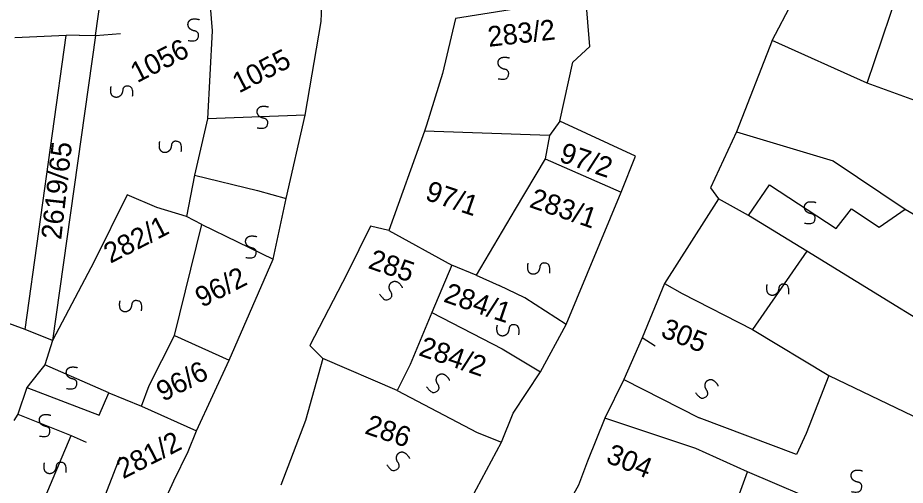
# Model space of a CAD drawing. Extents: x -581999 to -572728, y -1219553 to -1212032.
# Drawn here: x -577893.2 to -577805.6, y -1215773.5 to -1215727.3 of the extents above; entities that cross this region are included whole.
import ezdxf

# ---------------------------------------------------------------- set-up
doc = ezdxf.new("R2010")
doc.units = 0
for name, color, linetype in [('Vrstva 1', 7, 'Continuous'), ('Vrstva 2', 7, 'Continuous'), ('Vrstva 4', 7, 'Continuous'), ('Vrstva 6', 7, 'Continuous')]:
    doc.layers.add(name, color=color, linetype=linetype)

msp = doc.modelspace()

# ---------------------------------------------------------------- linework, layer by layer
at = {"layer": 'Vrstva 1'}
for p, q in [((-577863.216, -1215727.699), (-577862.999, -1215720.979)), ((-577885.505, -1215729.095), (-577884.746, -1215723.515)), ((-577892.459, -1215758.137), (-577888.413, -1215729.095)), ((-577885.505, -1215729.095), (-577889.742, -1215759.194)), ((-577887.111, -1215729.051), (-577885.505, -1215729.095)), ((-577874.445, -1215737.321), (-577875.734, -1215742.871)), ((-577875.734, -1215742.871), (-577876.528, -1215746.968)), ((-577875.734, -1215742.871), (-577869.506, -1215744.382)), ((-577869.506, -1215744.382), (-577866.666, -1215745.201)), ((-577877.688, -1215758.702), (-577875.006, -1215747.747)), ((-577880.197, -1215763.652), (-577877.688, -1215758.702)), ((-577877.688, -1215758.702), (-577872.324, -1215761.137)), ((-577892.293, -1215763.845), (-577885.128, -1215766.574)), ((-577880.975, -1215765.681), (-577880.197, -1215763.652)), ((-577885.128, -1215766.574), (-577884.176, -1215764.383)), ((-577884.176, -1215764.383), (-577880.975, -1215765.681)), ((-577880.975, -1215765.681), (-577875.525, -1215768.116)), ((-577835.238, -1215766.864), (-577836.92, -1215771.11)), ((-577836.92, -1215771.11), (-577837.815, -1215773.496))]:
    msp.add_line(p, q, dxfattribs=at)
for points in [[(-577874.505, -1215722.12), (-577873.995, -1215728.637)], [(-577838.39, -1215731.729), (-577836.689, -1215730.168), (-577837.098, -1215725.326), (-577849.966, -1215727.431)], [(-577818.723, -1215729.575), (-577816.693, -1215725.786)], [(-577864.798, -1215736.949), (-577863.216, -1215727.699)], [(-577849.966, -1215727.431), (-577851.255, -1215732.838)], [(-577873.995, -1215728.637), (-577874.445, -1215737.321)], [(-577887.111, -1215729.051), (-577888.413, -1215729.095), (-577893.475, -1215729.316)], [(-577818.723, -1215729.575), (-577822.237, -1215738.611)], [(-577809.323, -1215733.804), (-577818.723, -1215729.575)], [(-577839.68, -1215737.562), (-577838.39, -1215731.729)], [(-577851.255, -1215732.838), (-577852.825, -1215737.96), (-577853.029, -1215738.532)], [(-577799.921, -1215737.22), (-577809.323, -1215733.804)], [(-577876.343, -1215770.171), (-577875.525, -1215768.116), (-577872.324, -1215761.137), (-577867.951, -1215751.177), (-577866.666, -1215745.201), (-577864.798, -1215736.949)], [(-577839.68, -1215737.562), (-577840.674, -1215738.983)], [(-577833.626, -1215744.556), (-577832.201, -1215741.001), (-577839.68, -1215737.562)], [(-577853.029, -1215738.532), (-577856.533, -1215748.342)], [(-577840.674, -1215738.983), (-577853.029, -1215738.532)], [(-577840.674, -1215738.983), (-577841.105, -1215741.26)], [(-577822.237, -1215738.611), (-577824.809, -1215744.131), (-577824.005, -1215745.218)], [(-577822.237, -1215738.611), (-577812.699, -1215741.485), (-577805.587, -1215746.248)], [(-577841.105, -1215741.26), (-577844.089, -1215746.234)], [(-577841.105, -1215741.26), (-577833.626, -1215744.556)], [(-577839.038, -1215757.636), (-577833.626, -1215744.556)], [(-577882.373, -1215744.83), (-577885.647, -1215751.398), (-577889.742, -1215759.194)], [(-577875.006, -1215747.747), (-577876.528, -1215746.968), (-577879.436, -1215746.08), (-577882.373, -1215744.83)], [(-577824.005, -1215745.218), (-577829.347, -1215753.584)], [(-577821.052, -1215746.852), (-577824.005, -1215745.218)], [(-577844.089, -1215746.234), (-577847.925, -1215752.771)], [(-577805.587, -1215746.248), (-577801.561, -1215748.563)], [(-577815.281, -1215750.392), (-577821.052, -1215746.852)], [(-577856.533, -1215748.342), (-577858.369, -1215747.909), (-577860.644, -1215752.601)], [(-577856.533, -1215748.342), (-577850.324, -1215751.768)], [(-577794.605, -1215759.257), (-577796.227, -1215762.097), (-577815.281, -1215750.392)], [(-577889.742, -1215759.194), (-577892.459, -1215758.137), (-577909.051, -1215752.023)], [(-577850.324, -1215751.768), (-577852.317, -1215756.459)], [(-577847.925, -1215752.771), (-577850.324, -1215751.768)], [(-577860.644, -1215752.601), (-577864.341, -1215759.708), (-577863.072, -1215760.993)], [(-577847.925, -1215752.771), (-577845.666, -1215753.773)], [(-577843.12, -1215754.98), (-577845.666, -1215753.773)], [(-577829.347, -1215753.584), (-577831.555, -1215758.949), (-577833.343, -1215763.076)], [(-577829.347, -1215753.584), (-577827.575, -1215754.566), (-577820.654, -1215758.137)], [(-577839.038, -1215757.636), (-577843.12, -1215754.98)], [(-577852.317, -1215756.459), (-577854.453, -1215761.578)], [(-577852.317, -1215756.459), (-577845.36, -1215760.03), (-577841.567, -1215762.312)], [(-577844.277, -1215766.397), (-577841.567, -1215762.312), (-577839.038, -1215757.636)], [(-577820.654, -1215758.137), (-577813.127, -1215762.681)], [(-577889.742, -1215759.194), (-577890.492, -1215761.623), (-577891.159, -1215762.424)], [(-577863.072, -1215760.993), (-577864.788, -1215767.108)], [(-577855.733, -1215764.137), (-577863.072, -1215760.993)], [(-577854.453, -1215761.578), (-577855.733, -1215764.137)], [(-577891.159, -1215762.424), (-577892.293, -1215763.845)], [(-577833.343, -1215763.076), (-577835.238, -1215766.864)], [(-577833.343, -1215763.076), (-577825.913, -1215766.832)], [(-577813.127, -1215762.681), (-577815.352, -1215768.383)], [(-577813.127, -1215762.681), (-577796.525, -1215770.63)], [(-577892.293, -1215763.845), (-577893.174, -1215766.493), (-577893.575, -1215767.115)], [(-577855.733, -1215764.137), (-577847.832, -1215768.286)], [(-577845.416, -1215769.24), (-577844.277, -1215766.397)], [(-577864.788, -1215767.108), (-577867.21, -1215773.508)], [(-577826.238, -1215769.87), (-577835.238, -1215766.864)], [(-577815.352, -1215768.383), (-577816.32, -1215770.454), (-577825.913, -1215766.832)], [(-577847.832, -1215768.286), (-577845.416, -1215769.24)], [(-577851.247, -1215781.321), (-577848.4, -1215774.782), (-577845.416, -1215769.24)], [(-577821.135, -1215772.187), (-577826.238, -1215769.87)], [(-577882.602, -1215783.676), (-577880.716, -1215779.558), (-577877.774, -1215773.066), (-577876.343, -1215770.171)], [(-577822.818, -1215776.79), (-577821.135, -1215772.187)], [(-577812.81, -1215775.732), (-577821.135, -1215772.187)], [(-577837.815, -1215773.496), (-577839.168, -1215775.931)]]:
    msp.add_lwpolyline(points, dxfattribs=at)
at = {"layer": 'Vrstva 4'}
for p, q in [((-577885.505, -1215729.095), (-577883.043, -1215728.894)), ((-577875.006, -1215747.747), (-577867.951, -1215751.177)), ((-577830.257, -1215759.76), (-577831.555, -1215758.949)), ((-577884.176, -1215764.383), (-577890.492, -1215761.623)), ((-577893.174, -1215766.493), (-577887.897, -1215768.602)), ((-577891.271, -1215776.555), (-577887.897, -1215768.602)), ((-577887.897, -1215768.602), (-577886.426, -1215769.252)), ((-577887.464, -1215781.83), (-577883.052, -1215770.712))]:
    msp.add_line(p, q, dxfattribs=at)
for points in [[(-577809.323, -1215733.804), (-577806.287, -1215724.805)], [(-577864.798, -1215736.949), (-577874.445, -1215737.321)], [(-577821.052, -1215746.852), (-577818.976, -1215743.85), (-577812.403, -1215748.155), (-577810.887, -1215746.224), (-577808.149, -1215748.029), (-577805.587, -1215746.248)], [(-577815.281, -1215750.392), (-577820.654, -1215758.137)]]:
    msp.add_lwpolyline(points, dxfattribs=at)
at = {"layer": 'Vrstva 6'}
for points in [[(-577876.369, -1215729.579), (-577875.528, -1215729.731), (-577875.265, -1215729.017), (-577875.497, -1215728.683), (-577875.909, -1215728.61), (-577876.205, -1215728.438), (-577876.355, -1215728.177), (-577876.383, -1215727.948), (-577876.309, -1215727.69), (-577876.028, -1215727.454), (-577875.416, -1215727.456), (-577875.253, -1215727.538)], [(-577845.757, -1215733.362), (-577844.916, -1215733.514), (-577844.653, -1215732.8), (-577844.885, -1215732.466), (-577845.297, -1215732.393), (-577845.593, -1215732.221), (-577845.743, -1215731.96), (-577845.771, -1215731.731), (-577845.697, -1215731.473), (-577845.416, -1215731.237), (-577844.804, -1215731.239), (-577844.641, -1215731.321)], [(-577881.839, -1215735.092), (-577881.744, -1215734.241), (-577882.474, -1215734.029), (-577882.791, -1215734.283), (-577882.836, -1215734.699), (-577882.987, -1215735.006), (-577883.236, -1215735.173), (-577883.463, -1215735.217), (-577883.726, -1215735.161), (-577883.981, -1215734.897), (-577884.021, -1215734.287), (-577883.951, -1215734.118)], [(-577869.541, -1215738.203), (-577868.7, -1215738.355), (-577868.437, -1215737.641), (-577868.669, -1215737.307), (-577869.081, -1215737.234), (-577869.377, -1215737.062), (-577869.527, -1215736.801), (-577869.555, -1215736.572), (-577869.481, -1215736.314), (-577869.2, -1215736.078), (-577868.588, -1215736.08), (-577868.425, -1215736.162)], [(-577877.035, -1215740.545), (-577876.94, -1215739.694), (-577877.67, -1215739.482), (-577877.987, -1215739.736), (-577878.032, -1215740.152), (-577878.183, -1215740.459), (-577878.432, -1215740.626), (-577878.659, -1215740.67), (-577878.922, -1215740.614), (-577879.177, -1215740.35), (-577879.217, -1215739.74), (-577879.147, -1215739.571)], [(-577815.51, -1215747.626), (-577814.669, -1215747.778), (-577814.406, -1215747.064), (-577814.638, -1215746.73), (-577815.05, -1215746.657), (-577815.346, -1215746.485), (-577815.496, -1215746.224), (-577815.524, -1215745.995), (-577815.45, -1215745.737), (-577815.169, -1215745.501), (-577814.557, -1215745.503), (-577814.394, -1215745.585)], [(-577870.679, -1215751.011), (-577869.838, -1215751.163), (-577869.575, -1215750.449), (-577869.807, -1215750.115), (-577870.219, -1215750.042), (-577870.515, -1215749.87), (-577870.665, -1215749.609), (-577870.693, -1215749.38), (-577870.619, -1215749.122), (-577870.338, -1215748.886), (-577869.726, -1215748.888), (-577869.563, -1215748.97)], [(-577840.669, -1215752.56), (-577840.574, -1215751.709), (-577841.304, -1215751.497), (-577841.621, -1215751.751), (-577841.666, -1215752.167), (-577841.817, -1215752.474), (-577842.066, -1215752.641), (-577842.293, -1215752.685), (-577842.556, -1215752.629), (-577842.811, -1215752.365), (-577842.851, -1215751.755), (-577842.781, -1215751.586)], [(-577857.462, -1215754.628), (-577856.982, -1215755.335), (-577856.288, -1215755.024), (-577856.211, -1215754.624), (-577856.447, -1215754.279), (-577856.532, -1215753.947), (-577856.45, -1215753.657), (-577856.306, -1215753.477), (-577856.07, -1215753.349), (-577855.705, -1215753.385), (-577855.278, -1215753.824), (-577855.223, -1215753.997)], [(-577817.072, -1215754.645), (-577816.977, -1215753.794), (-577817.707, -1215753.582), (-577818.024, -1215753.836), (-577818.069, -1215754.252), (-577818.22, -1215754.559), (-577818.469, -1215754.726), (-577818.696, -1215754.77), (-577818.959, -1215754.714), (-577819.214, -1215754.45), (-577819.254, -1215753.84), (-577819.184, -1215753.671)], [(-577880.954, -1215756.271), (-577880.859, -1215755.42), (-577881.589, -1215755.208), (-577881.906, -1215755.462), (-577881.951, -1215755.878), (-577882.102, -1215756.185), (-577882.351, -1215756.352), (-577882.578, -1215756.396), (-577882.841, -1215756.34), (-577883.096, -1215756.076), (-577883.136, -1215755.466), (-577883.066, -1215755.297)], [(-577843.709, -1215758.655), (-577843.614, -1215757.804), (-577844.344, -1215757.592), (-577844.661, -1215757.846), (-577844.706, -1215758.262), (-577844.857, -1215758.569), (-577845.106, -1215758.736), (-577845.333, -1215758.78), (-577845.596, -1215758.724), (-577845.851, -1215758.46), (-577845.891, -1215757.85), (-577845.821, -1215757.681)], [(-577888.38, -1215763.947), (-577887.539, -1215764.099), (-577887.276, -1215763.385), (-577887.508, -1215763.051), (-577887.92, -1215762.978), (-577888.216, -1215762.806), (-577888.366, -1215762.545), (-577888.394, -1215762.316), (-577888.32, -1215762.058), (-577888.039, -1215761.822), (-577887.427, -1215761.824), (-577887.264, -1215761.906)], [(-577852.813, -1215763.771), (-577852.333, -1215764.478), (-577851.639, -1215764.167), (-577851.562, -1215763.767), (-577851.798, -1215763.422), (-577851.883, -1215763.09), (-577851.801, -1215762.8), (-577851.657, -1215762.62), (-577851.421, -1215762.492), (-577851.056, -1215762.528), (-577850.629, -1215762.967), (-577850.574, -1215763.14)], [(-577826.286, -1215764.329), (-577825.806, -1215765.036), (-577825.112, -1215764.725), (-577825.035, -1215764.325), (-577825.271, -1215763.98), (-577825.356, -1215763.648), (-577825.274, -1215763.358), (-577825.13, -1215763.178), (-577824.894, -1215763.05), (-577824.529, -1215763.086), (-577824.102, -1215763.525), (-577824.047, -1215763.698)], [(-577891.036, -1215768.639), (-577890.195, -1215768.791), (-577889.932, -1215768.077), (-577890.164, -1215767.743), (-577890.576, -1215767.67), (-577890.872, -1215767.498), (-577891.022, -1215767.237), (-577891.05, -1215767.008), (-577890.976, -1215766.75), (-577890.695, -1215766.514), (-577890.083, -1215766.516), (-577889.92, -1215766.598)], [(-577856.747, -1215771.48), (-577856.267, -1215772.187), (-577855.573, -1215771.876), (-577855.496, -1215771.476), (-577855.732, -1215771.131), (-577855.817, -1215770.799), (-577855.735, -1215770.509), (-577855.591, -1215770.329), (-577855.355, -1215770.201), (-577854.99, -1215770.237), (-577854.563, -1215770.676), (-577854.508, -1215770.849)], [(-577888.414, -1215772.25), (-577888.319, -1215771.399), (-577889.049, -1215771.187), (-577889.366, -1215771.441), (-577889.411, -1215771.857), (-577889.562, -1215772.164), (-577889.811, -1215772.331), (-577890.038, -1215772.375), (-577890.301, -1215772.319), (-577890.556, -1215772.055), (-577890.596, -1215771.445), (-577890.526, -1215771.276)], [(-577810.904, -1215774.129), (-577810.063, -1215774.281), (-577809.8, -1215773.567), (-577810.032, -1215773.233), (-577810.444, -1215773.16), (-577810.74, -1215772.988), (-577810.89, -1215772.727), (-577810.918, -1215772.498), (-577810.844, -1215772.24), (-577810.563, -1215772.004), (-577809.951, -1215772.006), (-577809.788, -1215772.088)]]:
    msp.add_open_spline(points, degree=2, dxfattribs=at)

# ---------------------------------------------------------------- texts
at = {"layer": 'Vrstva 2'}
for s, rotation, p in [('283/2', 6.41762, (-577846.679, -1215730.215)), ('1056', 27.1855, (-577881.396, -1215733.811)), ('1055', 27.1855, (-577871.339, -1215734.825)), ('2619/65', 83.56499, (-577888.892, -1215749.312)), ('97/2', 341.13796, (-577839.836, -1215741.503)), ('97/1', 341.13796, (-577853.071, -1215745.275)), ('283/1', 341.13796, (-577842.78, -1215746.011)), ('282/1', 27.1855, (-577884.034, -1215751.638)), ('285', 341.13796, (-577858.687, -1215752.038)), ('96/2', 27.1855, (-577875.004, -1215756)), ('284/1', 341.13796, (-577851.244, -1215755.352)), ('305', 338.27881, (-577829.813, -1215758.804)), ('284/2', 341.13796, (-577853.698, -1215760.647)), ('96/6', 27.1855, (-577878.831, -1215765.285)), ('286', 341.13796, (-577859.026, -1215768.361)), ('281/2', 27.1855, (-577882.776, -1215772.922)), ('304', 338.27881, (-577835.211, -1215771.203))]:
    msp.add_text(s, height=2, rotation=rotation, dxfattribs=at).set_placement(p)

doc.saveas('drawing.dxf')
